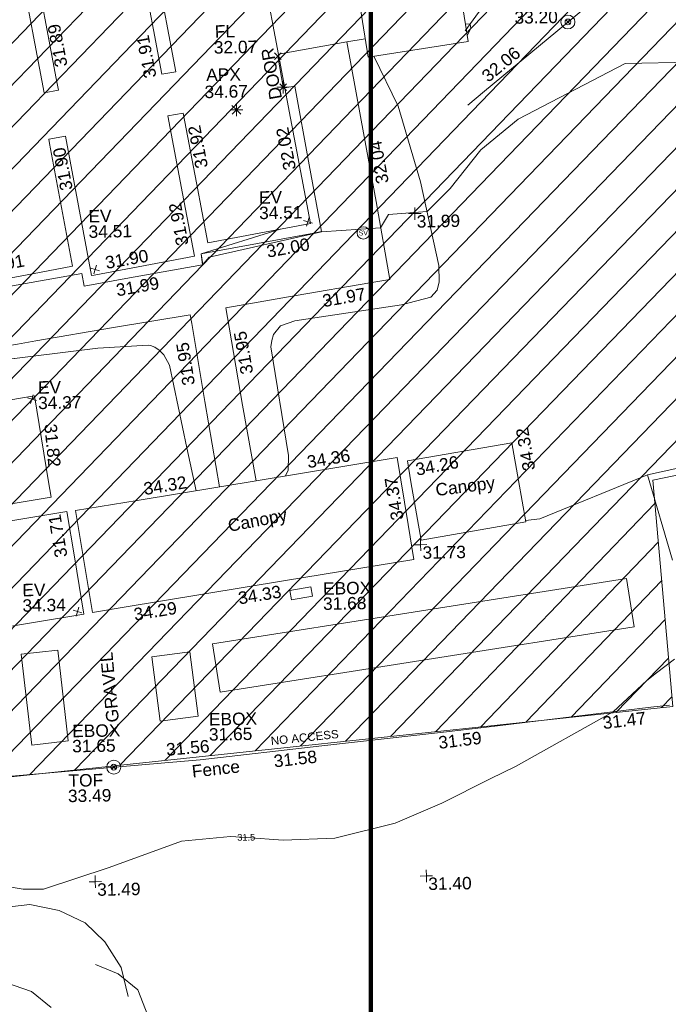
# Model space of a CAD drawing. Header units: millimetres. Extents: x -290717 to 520720, y -88450 to 287762.
# Tile 284 of 381: x 163733 to 183318, y 113792 to 143517. Entities that reach past the tile are written whole.
import ezdxf

# ---------------------------------------------------------------- set-up
doc = ezdxf.new("R2010")
doc.units = ezdxf.units.MM
for name, pattern in [('IMPORT-HIDDEN2 _3_', [4762.5, 3175, -1587.5]), ('IMPORT-UG_DRAINAGE_UNIDENTIFIED_QLB2 _2_', [2700, 1500, -300.0000000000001, 0, -250, 150, -300.0000000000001, 0, -200]), ('IMPORT-UG_ELEC_STREET LIGHTING_QLB2 _2_', [2700, 1500, -300.0000000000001, 0, -250, 150, -300.0000000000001, 0, -200])]:
    doc.linetypes.add(name, pattern=pattern)
for name, color, linetype, lineweight, true_color in [('00__TOPO__TOP_OF_FENCE_SYMBOL', 7, 'Continuous', 9, 0x666666), ('00_TOPO_APEX_BUILDING', 7, 'Continuous', 9, 0x666666), ('00_TOPO_EAVE', 7, 'Continuous', 9, 0x666666), ('00_TOPO_LEVEL_FLOOR', 7, 'Continuous', 9, 0x666666), ('00_TOPO_SERV_STOP_VALVE', 7, 'Continuous', 9, 0x666666), ('00_TOPO_TREE', 7, 'Continuous', 9, 0x666666), ('00_UAV_APEX_BUILDING', 7, 'Continuous', 9, 0x666666), ('00_UAV_BUILDING_CANOPY', 7, 'Continuous', 9, 0xff7fff), ('00_UAV_BUILDING_OUTLINE', 5, 'Continuous', 9, 0x0000ff), ('00_UAV_EAVE', 7, 'Continuous', 9, 0x666666), ('00_UAV_ESB_BOX', 240, 'Continuous', 9, 0xff003f), ('00_UAV_FENCE', 7, 'Continuous', 9, 0x264c2f), ('00_UAV_FOOTPATH', 7, 'Continuous', 9, 0xa50000), ('00_UAV_FORM_LINES', 7, 'Continuous', 9, 0x666666), ('00_UAV_FORM_LINES_2D', 7, 'Continuous', 9, 0x666666), ('00_UAV_INT_DOOR', 7, 'Continuous', 9, 0x7f4f3f), ('00_UAV_LEVEL_FLOOR', 7, 'Continuous', 9, 0x666666), ('00_UAV_LEVEL_SPOT', 7, 'Continuous', 9, 0x666666), ('00_UAV_PARKING', 4, 'Continuous', 9, 0x00ffff), ('00_UAV_TOP_OF_FENCE', 6, 'Continuous', 9, 0xff00ff), ('01_DTM_CONTOUR_MNR', 7, 'Continuous', 9, 0xa5a552), ('01_DTM_CONTOUR_MNR_LABELS', 7, 'Continuous', 9, 0xa5a552), ('12333-PUM-2D-U-0001-C01 - Rev2_REVIT IMPORT_dwg', 7, 'Continuous', 9, 0x767676), ('A_RHA_Line', 7, 'Continuous', 9, 0x00a600), ('PUM-CHAMBER EXTENTS', 6, 'IMPORT-HIDDEN2 _3_', 9, 0xff00ff), ('PUM-UNABLE TO SURVEY', 190, 'Continuous', 9, 0x7f00ff), ('PUM-UNIDENTIFIED-QLB2', 150, 'IMPORT-UG_DRAINAGE_UNIDENTIFIED_QLB2 _2_', 9, 0x007fff)]:
    doc.layers.add(name, color=color, linetype=linetype, lineweight=lineweight, true_color=true_color)
doc.layers.add('00_UAV_SURVEY_TEXT', color=7, linetype='Continuous', lineweight=9)
doc.styles.add('Arial_1', font='arial.ttf', dxfattribs={"height": 250})
doc.styles.add('Swis721 Lt BT', font='swissl.ttf', dxfattribs={"height": 399.9999999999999})
doc.styles.add('Swis721 Lt BT_1', font='swissl.ttf', dxfattribs={"height": 200})
doc.styles.add('Swis721 Lt BT_2', font='swissl.ttf', dxfattribs={"height": 375})

# ---------------------------------------------------------------- blocks, each defined once
blk = doc.blocks.new('12333-PUM-2D-U-0001-C01 - Rev2_REVIT IMPORT_dwg_CONIFEROUS_TREE-2077251-Site Location Plan Existing')
at = {"layer": '00_TOPO_TREE', "color": 254, "true_color": 0xcccccc, "flags": 128}
for points in [[(-1889.403682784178, 1545.875740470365), (-1717.639711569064, 2118.422311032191), (-1316.857112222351, 2519.204910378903), (-744.3105416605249, 2748.223538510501), (-171.763971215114, 2690.968881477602), (343.5279423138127, 2347.440939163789)], [(-343.5279423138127, 2461.950253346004), (114.5093140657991, 2633.714224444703), (687.0558846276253, 2690.968881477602), (1202.347798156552, 2576.459567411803), (1660.385054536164, 2347.440939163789), (2003.912996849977, 2003.912996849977), (2290.18628213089, 1545.875740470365), (2404.695596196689, 1030.583826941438)], [(-2404.695596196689, -801.5651986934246), (-2690.968881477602, -286.2732852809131), (-2805.478195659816, 286.2732852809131), (-2690.968881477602, 916.0745128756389), (-2347.440939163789, 1431.36642628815), (-1889.403682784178, 1774.894368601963), (-1316.857112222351, 1946.658339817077)], [(1832.149025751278, 1603.130397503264), (2232.93162509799, 1431.36642628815), (2576.459567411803, 1145.093141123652), (2748.223538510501, 687.0558846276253), (2690.968881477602, 229.0186282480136), (2461.950253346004, -171.763971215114)], [(229.0186282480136, 1316.857112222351), (687.0558846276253, 1145.093141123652), (1030.583826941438, 858.8198558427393)], [(2404.695596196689, 343.5279423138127), (2633.714224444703, -114.5093140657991), (2690.968881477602, -629.8012275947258), (2576.459567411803, -1145.093141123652), (2290.18628213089, -1603.130397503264), (1889.403682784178, -1889.403682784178), (1431.36642628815, -2118.422311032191)], [(-744.3105416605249, -858.8198558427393), (-1087.838483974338, -400.7825993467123), (-1145.093141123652, 114.5093140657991)], [(-1259.602455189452, -2061.167653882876), (-1832.149025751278, -2003.912996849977), (-2290.18628213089, -1717.639711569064), (-2576.459567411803, -1259.602455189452), (-2633.714224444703, -744.3105416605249), (-2461.950253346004, -229.0186282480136)], [(1374.111769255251, -629.8012275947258), (1145.093141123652, -1030.583826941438), (801.5651986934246, -1316.857112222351)], [(1832.149025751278, -1717.639711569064), (1660.385054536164, -2232.93162509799), (1259.602455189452, -2576.459567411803), (744.3105416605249, -2690.968881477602), (229.0186282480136, -2461.950253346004)], [(916.0745128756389, -2347.440939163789), (572.5465705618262, -2633.714224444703), (114.5093140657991, -2805.478195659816), (-343.5279423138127, -2862.732852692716), (-801.5651986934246, -2805.478195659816), (-1259.602455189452, -2576.459567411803), (-1603.130397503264, -2290.18628213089), (-1832.149025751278, -1889.403682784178)]]:
    blk.add_lwpolyline(points, dxfattribs=at)
at = {"layer": '00_TOPO_TREE', "color": 254, "true_color": 0xcccccc}
blk.add_circle((0, 0), 176.6246020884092, dxfattribs=at)
blk = doc.blocks.new('12333-PUM-2D-U-0001-C01 - Rev2_REVIT IMPORT_dwg_MSL_Apex_SYM-2077252-Site Location Plan Existing')
at = {"layer": '00_TOPO_APEX_BUILDING', "color": 254, "true_color": 0xcccccc, "flags": 128}
for points in [[(0, -500.8627267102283), (0, 0), (-500.8627267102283, 0)], [(354.163430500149, 354.1634305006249), (0, 0), (-354.1634305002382, 354.1634305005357)], [(354.1634305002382, -354.1634305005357), (0, 0), (-354.163430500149, -354.1634305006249)], [(500.8627267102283, 0), (0, 0), (0, 500.8627267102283)]]:
    blk.add_lwpolyline(points, dxfattribs=at)
blk = doc.blocks.new('12333-PUM-2D-U-0001-C01 - Rev2_REVIT IMPORT_dwg_MSL_Eaves_SYM_1-V74-Site Location Plan Existing')
at = {"layer": '00_TOPO_EAVE', "color": 254, "true_color": 0xcccccc}
for p, q in [((356.5791934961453, -116.0873754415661), (-356.5791934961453, 116.0873754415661)), ((-116.0873754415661, -356.5791934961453), (116.0873754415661, 356.5791934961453))]:
    blk.add_line(p, q, dxfattribs=at)
blk = doc.blocks.new('12333-PUM-2D-U-0001-C01 - Rev2_REVIT IMPORT_dwg_MSL_Sluice_Valve_SYM-2077246-Site Location Plan Existing')
at = {"layer": '00_TOPO_SERV_STOP_VALVE', "color": 254, "true_color": 0xcccccc}
blk.add_circle((0, 0), 500.0000000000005, dxfattribs=at)
at = {"layer": '00_TOPO_SERV_STOP_VALVE', "insert": (0, 198.9876086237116), "char_height": 399.9999999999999, "width": 785.1100955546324, "attachment_point": 2, "line_spacing_factor": 1.005061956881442, "style": 'Swis721 Lt BT'}
blk.add_mtext('SV', dxfattribs=at)
blk = doc.blocks.new('12333-PUM-2D-U-0001-C01 - Rev2_REVIT IMPORT_dwg_MSL_Node_LineworkTOF-2077248-Site Location Plan Existing')
at = {"layer": '00__TOPO__TOP_OF_FENCE_SYMBOL', "color": 254, "true_color": 0xcccccc, "flags": 128}
for points in [[(165.3591892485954, 165.3591892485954), (0, 0), (-165.3591892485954, 165.3591892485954)], [(165.3591892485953, -165.3591892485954), (0, 0), (-165.3591892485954, -165.3591892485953)]]:
    blk.add_lwpolyline(points, dxfattribs=at)
at = {"layer": '00__TOPO__TOP_OF_FENCE_SYMBOL', "color": 254, "true_color": 0xcccccc}
for radius in [562.5594001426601, 233.853208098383]:
    blk.add_circle((0, 0), radius, dxfattribs=at)
blk = doc.blocks.new('12333-PUM-2D-U-0001-C01 - Rev2_REVIT IMPORT_dwg_MSL_FLlvl_SYM-V141-Site Location Plan Existing')
at = {"layer": '00_TOPO_LEVEL_FLOOR', "color": 254, "true_color": 0xcccccc, "flags": 128}
for points in [[(0, -38.9261101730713), (0, 0), (-38.9261101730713, 0)], [(38.9261101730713, 0), (0, 0), (0, 38.9261101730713)]]:
    blk.add_lwpolyline(points, dxfattribs=at)
blk = doc.blocks.new('12333-PUM-2D-U-0001-C01 - Rev2_REVIT IMPORT_dwg_MSL_Node_Linework-V165-Site Location Plan Existing')
at = {"layer": '00_UAV_INT_DOOR', "color": 9, "true_color": 0xd4c4bf, "flags": 128}
for points in [[(530.3860888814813, 530.3860888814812), (0, 0), (-530.3860888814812, 530.3860888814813)], [(530.3860888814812, -530.3860888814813), (0, 0), (-530.3860888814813, -530.3860888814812)]]:
    blk.add_lwpolyline(points, dxfattribs=at)
blk = doc.blocks.new('12333-PUM-2D-U-0001-C01 - Rev2_REVIT IMPORT_dwg_UAV-2077255-Site Location Plan Existing')
at = {"layer": '00_UAV_LEVEL_SPOT', "color": 254, "true_color": 0xcccccc, "flags": 128}
for points in [[(0, -500.0000000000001), (0, 0), (-500.0000000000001, 0)], [(500.0000000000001, 0), (0, 0), (0, 500.0000000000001)]]:
    blk.add_lwpolyline(points, dxfattribs=at)
blk = doc.blocks.new('12333-PUM-2D-U-0001-C01 - Rev2_REVIT IMPORT_dwg_MGS62954_T2_Galway_ITM_3d_Rev1-2077680-Site Location Plan Existing')
at = {"layer": '00_UAV_BUILDING_CANOPY', "color": 254, "true_color": 0xcccccc, "flags": 128}
for points in [[(534078673.6155, 725694744.616), (534078155.6155, 725698438.6159999), (534079413.068827, 725698614.9454054), (534081178.3182378, 725698862.4817334), (534081625.1037855, 725695676.3315147), (534081696.3182377, 725695168.4817331)], [(534083188.6154999, 725680637.616), (534080019.6155, 725680139.616), (534079741.5511642, 725681909.0655589), (534079643.1496285, 725682535.2391858), (534082812.1496286, 725683033.2391859), (534082991.8124288, 725681889.963254)], [(534070054.711, 725678132.103), (534069602.7110001, 725681216.1030002), (534071465.7180731, 725681489.1507293), (534076412.6596938, 725682214.1888655), (534079335.739113, 725682642.6038775), (534079632.3559645, 725680618.7844739), (534079787.7391128, 725679558.6038775), (534075900.950905, 725678988.9449056), (534070953.9461511, 725678263.8975165)]]:
    blk.add_lwpolyline(points, close=True, dxfattribs=at)
at = {"layer": '00_UAV_BUILDING_OUTLINE', "color": 254, "true_color": 0xcccccc, "flags": 128}
for points in [[(534068209.3211307, 725697741.4646657), (534068872.9551054, 725693838.6648599), (534069305.4749523, 725693912.210745), (534069244.8461879, 725694268.7656213), (534068595.3397062, 725698088.4823103)], [(534071704.7286544, 725698617.2043179), (534072202.8204221, 725695687.9503522), (534072432.6616348, 725694336.2651252), (534072857.7697985, 725694408.5507238), (534072321.7256364, 725697561.0009137)], [(534075460.1952778, 725697877.8706884), (534076298.3663532, 725692948.6265062), (534076841.1775, 725689756.3800001), (534073730.4864418, 725689227.4365814), (534073421.5379869, 725691044.347733), (534073062.4725538, 725693155.9944464), (534072597.4537979, 725693076.9224311), (534072997.4877777, 725690724.341644), (534073320.1206257, 725688826.9532269), (534070288.3337297, 725688311.4267107), (534070207.3981455, 725688297.6643845), (534069489.5733477, 725692519.1578423), (534068987.579414, 725692433.7985497), (534069008.8041034, 725692308.9771626), (534069640.9839677, 725688591.1574823), (534068429.585721, 725688385.1707358), (534066527.3235857, 725688061.7091582)]]:
    blk.add_lwpolyline(points, dxfattribs=at)
blk.add_lwpolyline([(534069799.711, 725678085.103), (534064853.4451598, 725677354.1781667), (534060616.711, 725676728.1030002), (534060511.8629655, 725677437.6236354), (534060153.7143506, 725679861.2630826), (534062676.3132614, 725680234.0352403), (534064135.0224958, 725680449.5931658), (534064068.4075165, 725680900.3856164), (534061031.6232669, 725680451.6307185), (534060376.5087418, 725680354.822441), (534059920.7183136, 725683439.217061), (534061123.8250226, 725683617.0038198), (534066070.1109572, 725684347.9316231), (534068418.4623669, 725684694.9546945), (534068802.3670987, 725682097.0201697), (534068871.9249807, 725681626.312705), (534065293.2524036, 725681097.4813111), (534065366.7147571, 725680600.3517666), (534065765.8928457, 725680659.339534), (534069341.2339101, 725681187.6786203), (534069543.7343616, 725679817.3310544)], close=True, dxfattribs=at)
at = {"layer": '00_UAV_ESB_BOX', "color": 254, "true_color": 0xcccccc, "flags": 128}
for points in [[(534076024.7110001, 725678693.103), (534076661.7110001, 725678790.103), (534076705.092913, 725678505.2135309), (534076068.0929129, 725678408.2135308)], [(534068151.711, 725674158.103), (534067886.711, 725676903.103), (534068994.5958242, 725677010.0572727), (534069259.5958242, 725674265.0572728)], [(534072040.711, 725674816.103), (534071826.711, 725676761.103), (534072977.1728241, 725676887.6833756), (534073191.1728243, 725674942.6833755)]]:
    blk.add_lwpolyline(points, close=True, dxfattribs=at)
at = {"layer": '00_UAV_FENCE', "color": 254, "true_color": 0xcccccc, "flags": 128}
for points in [[(534084566.4710001, 725731101.5185002), (534084941.2414995, 725726116.6528975), (534085104.4710001, 725723945.5185), (534085305.9987741, 725721131.8778507), (534085447.5775002, 725719155.219), (534085673.780219, 725716147.4232845), (534085996.5775002, 725711855.219), (534086056.6948432, 725711163.7040931), (534086489.6503397, 725706183.5242652), (534086541.5775001, 725705586.2190001), (534086924.9495795, 725701202.7571129), (534087230.5775002, 725697708.219), (534086066.2588428, 725696776.3391744), (534082164.4504026, 725693653.4685186), (534081658.6155, 725693248.616)], [(534081619.6155, 725695485.6159999), (534084621.7436427, 725699480.6394203), (534085589.6155, 725700768.6160002), (534085327.4953504, 725704144.9693265), (534085212.5775, 725705625.2190001), (534084909.586341, 725709126.1092554), (534084817.5775002, 725710189.219), (534084346.5568454, 725714092.015847), (534084283.4714114, 725714614.7309977)], [(534089143.3217632, 725682445.8489099), (534086881.874, 725681991.1450001), (534087594.2422836, 725679397.2431676)], [(534087428.874, 725675030.1450001), (534086861.7802981, 725674972.0155913), (534081889.1797605, 725674462.3038288), (534080589.711, 725674329.103), (534076913.1171853, 725673979.0225514), (534073227.7110001, 725673628.103), (534071933.147804, 725673537.4932157), (534066945.5273138, 725673188.3969193), (534066512.7110001, 725673158.1030002), (534063496.711, 725674843.103), (534062386.4544476, 725674831.1016682), (534059333.7110001, 725674798.1030003), (534057390.5969357, 725674713.8680773), (534056611.711, 725674680.103), (534054880.711, 725674418.1030002), (534052433.7974977, 725674089.4874405), (534050457.711, 725673824.103), (534047493.6012504, 725673326.1071055), (534046731.711, 725673198.1030002), (534044850.711, 725672984.1030002)], [(534086881.874, 725681991.1450001), (534083613.6155001, 725680717.616), (534083183.0715421, 725680672.8947204)]]:
    blk.add_lwpolyline(points, dxfattribs=at)
at = {"layer": '00_UAV_FOOTPATH', "color": 254, "true_color": 0xcccccc, "flags": 128}
for points in [[(534075968.6450253, 725694887.701934), (534078041.6155, 725695214.6160002), (534078511.3301653, 725692351.9035442), (534078834.6155, 725690381.6159999), (534079207.6155, 725688020.6159999), (534078602.0871917, 725687928.1640404), (534076371.6155, 725687587.616), (534074241.6155, 725687251.6159999), (534074331.346966, 725686671.2210457), (534074696.6155002, 725684308.616), (534075064.9009984, 725682016.6574355)], [(534076142.6023733, 725693864.667055), (534076439.6155001, 725693907.616), (534076831.6155002, 725691522.6159999), (534077167.6155001, 725689503.616), (534076935.414939, 725689465.181923), (534073530.6155, 725688901.616), (534073566.6155002, 725688565.616), (534072371.3094326, 725688371.7964786), (534071241.6155, 725688188.6159999), (534069977.6155, 725687979.6159999), (534069914.6155001, 725688364.6159999), (534067757.1823174, 725688023.5059451), (534067460.6155, 725687976.6160002), (534064674.6155002, 725687570.616), (534062811.9513893, 725687287.8846374), (534061683.6155, 725687116.616), (534058102.6155, 725686581.6159999), (534057867.9039329, 725686542.991777), (534054369.0830001, 725685967.2245001), (534052934.3263416, 725685736.5996833), (534051078.0830001, 725685438.2245002), (534051051.9175004, 725685703.2096509)], [(534073959.2567176, 725681854.6109973), (534073562.6155, 725684437.616), (534073204.1032817, 725686797.1475416), (534073163.6155, 725687063.6159999), (534070838.6155, 725686722.6159999), (534068486.7404974, 725686354.3767961), (534067932.6155, 725686267.6159999), (534064375.6155002, 725685728.6159999), (534064516.0859103, 725684898.925334), (534064645.0253766, 725684137.3423675)]]:
    blk.add_lwpolyline(points, dxfattribs=at)
at = {"layer": '00_UAV_FORM_LINES', "color": 254, "true_color": 0xcccccc, "flags": 128}
for points in [[(534075887.9019999, 725686682.1594999), (534076318.7110001, 725686826.1030002), (534079553.7110001, 725687253.103), (534080437.711, 725687467.103), (534080631.711, 725687680.1030002), (534080699.711, 725687922.1030002), (534080692.711, 725688416.103), (534080187.711, 725690950.1030002), (534079551.7110001, 725693251.103), (534078843.1393865, 725694768.3878931)], [(534075944.3802122, 725682145.5564642), (534076041.902, 725682311.1595), (534076053.902, 725682762.1595), (534075582.902, 725686052.1595), (534075610.902, 725686243.1595001), (534075663.902, 725686422.1595001), (534075887.9019999, 725686682.1594999)], [(534064897.6776701, 725684174.6775697), (534064749.902, 725685233.1595001), (534064783.902, 725685343.1595001), (534065011.902, 725685505.1595), (534065296.9019999, 725685571.1595001), (534070353.902, 725686104.1595001), (534071880.9019999, 725686165.1595), (534071949.902, 725686155.1595), (534072075.902, 725686101.1595), (534072212.902, 725686010.1595001), (534072351.902, 725685866.1595), (534072509.902, 725685550.1595), (534072988.9019999, 725683048.1595001), (534073249.7007869, 725681750.6164188)]]:
    blk.add_lwpolyline(points, dxfattribs=at)
at = {"layer": '00_UAV_FORM_LINES_2D', "color": 254, "true_color": 0xcccccc, "flags": 128}
blk.add_lwpolyline([(534086401.711, 725677414.1030002), (534073870.711, 725675659.1030002), (534073666.5823961, 725677116.6161262), (534086197.5823961, 725678871.6161258)], close=True, dxfattribs=at)
at = {"layer": '00_UAV_INT_DOOR', "color": 254, "true_color": 0xcccccc}
blk.add_line((534076092.5775, 725693887.219), (534075944.5775, 725694823.2190001), dxfattribs=at)
at = {"layer": '00_UAV_PARKING', "color": 254, "true_color": 0xcccccc}
blk.add_line((534078041.6155, 725695214.6159999), (534078596.1039685, 725695297.37198), dxfattribs=at)
at = {"layer": '01_DTM_CONTOUR_MNR', "color": 254, "true_color": 0xcccccc, "flags": 128}
for points in [[(534088430.0000002, 725694420.0000001), (534086430.0000002, 725694420.0000001), (534083167.3735667, 725692798.3321084), (534082029.9393241, 725691890.3528744), (534081082.2361079, 725690738.8905637), (534080370, 725690060.0000002), (534079207.887597, 725689981.7958657), (534078960.0000001, 725689590.0000002), (534077170.0000001, 725689500.0000001), (534073766.4736586, 725688790.9223619), (534073570.0000001, 725688570.0000002), (534073530.0000001, 725688900.0000001), (534075921.8781044, 725689600.0618842)], [(534087599.4705363, 725676412.8163818), (534087058.4093427, 725676005.6305062), (534086761.7970268, 725675785.0693599), (534085720.0000001, 725674860), (534082747.871547, 725673256.6836838), (534081974.1227734, 725672893.220382), (534080502.5102574, 725672191.9694145), (534079088.2241264, 725671611.5075622), (534077252.9348937, 725671193.4796716), (534075699.052404, 725671153.2318075), (534074578.0689409, 725671251.290397), (534074103.7256781, 725671292.7838113), (534072620.2880366, 725671183.5307467), (534070430.0000002, 725670420.0000001), (534068430.0000002, 725669798.2101169), (534067820.3990746, 725669810.3990747), (534066430.0000002, 725670065.8333334), (534066098.3333334, 725670088.3333334), (534064430.0000002, 725670022.9185867), (534063931.8796992, 725669921.8796993), (534062430.0000002, 725669295.0000001), (534061470.1023893, 725668420.0000001), (534061065.0000002, 725666280.9451221), (534060928.1374527, 725665752.8127036)], [(534081670.6902593, 725695351.2418721), (534081787.456728, 725695556.2662989), (534081765.2482004, 725695682.9574634), (534081622.2303822, 725695696.822541)]]:
    blk.add_lwpolyline(points, dxfattribs=at)
for name, p, xscale, yscale, zscale in [('12333-PUM-2D-U-0001-C01 - Rev2_REVIT IMPORT_dwg_MSL_Node_LineworkTOF-2077248-Site Location Plan Existing', (534084722.8773695, 725695701.6536717), 0.375, 0.375, 0.375), ('12333-PUM-2D-U-0001-C01 - Rev2_REVIT IMPORT_dwg_MSL_Node_Linework-V165-Site Location Plan Existing', (534075944.5775, 725694823.2190001), 0.19, 0.19, 0.19), ('12333-PUM-2D-U-0001-C01 - Rev2_REVIT IMPORT_dwg_MSL_FLlvl_SYM-V141-Site Location Plan Existing', (534076092.5775, 725693887.219), 4.94, 4.94, 4.94), ('12333-PUM-2D-U-0001-C01 - Rev2_REVIT IMPORT_dwg_MSL_Node_Linework-V165-Site Location Plan Existing', (534076092.5775, 725693887.219), 0.19, 0.19, 0.19), ('12333-PUM-2D-U-0001-C01 - Rev2_REVIT IMPORT_dwg_MSL_Apex_SYM-2077252-Site Location Plan Existing', (534074668.711, 725693225.1030002), 0.375, 0.375, 0.375), ('12333-PUM-2D-U-0001-C01 - Rev2_REVIT IMPORT_dwg_MSL_Eaves_SYM_1-V74-Site Location Plan Existing', (534076767.1775, 725689806.3800001), 0.375, 0.375, 0.375), ('12333-PUM-2D-U-0001-C01 - Rev2_REVIT IMPORT_dwg_UAV-2077255-Site Location Plan Existing', (534080000.0000001, 725690000.0000001), 0.375, 0.375, 0.375), ('12333-PUM-2D-U-0001-C01 - Rev2_REVIT IMPORT_dwg_MSL_Sluice_Valve_SYM-2077246-Site Location Plan Existing', (534078434.711, 725689442.103), 0.375, 0.375, 0.375), ('12333-PUM-2D-U-0001-C01 - Rev2_REVIT IMPORT_dwg_MSL_Eaves_SYM_1-V74-Site Location Plan Existing', (534070318.1775001, 725688480.3800001), 0.375, 0.375, 0.375), ('12333-PUM-2D-U-0001-C01 - Rev2_REVIT IMPORT_dwg_MSL_Eaves_SYM_1-V74-Site Location Plan Existing', (534068342.711, 725684600.103), 0.375, 0.375, 0.375), ('12333-PUM-2D-U-0001-C01 - Rev2_REVIT IMPORT_dwg_UAV-2077255-Site Location Plan Existing', (534080000.0000001, 725680000), 0.375, 0.375, 0.375), ('12333-PUM-2D-U-0001-C01 - Rev2_REVIT IMPORT_dwg_MSL_Eaves_SYM_1-V74-Site Location Plan Existing', (534069606.711, 725678164.103), 0.375, 0.375, 0.375), ('12333-PUM-2D-U-0001-C01 - Rev2_REVIT IMPORT_dwg_MSL_Node_LineworkTOF-2077248-Site Location Plan Existing', (534070617.6974999, 725673448.507), 0.375, 0.375, 0.375), ('12333-PUM-2D-U-0001-C01 - Rev2_REVIT IMPORT_dwg_UAV-2077255-Site Location Plan Existing', (534070000.0000001, 725670000.0000001), 0.375, 0.375, 0.375), ('12333-PUM-2D-U-0001-C01 - Rev2_REVIT IMPORT_dwg_UAV-2077255-Site Location Plan Existing', (534080000.0000001, 725670000.0000001), 0.375, 0.375, 0.375), ('12333-PUM-2D-U-0001-C01 - Rev2_REVIT IMPORT_dwg_CONIFEROUS_TREE-2077251-Site Location Plan Existing', (534066847.6974999, 725664771.507), 1.7, 1.7, 1.7)]:
    blk.add_blockref(name, p, dxfattribs=dict(xscale=xscale, yscale=yscale, zscale=zscale))
at = {"layer": '00_UAV_APEX_BUILDING', "char_height": 375, "attachment_point": 1, "line_spacing_factor": 1.005061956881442, "style": 'Swis721 Lt BT_2'}
for s, insert, width in [('APX', (534073772.7307565, 725694481.5114622), 1130.237340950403), ('34.67', (534073713.151217, 725693969.5050838), 1495.902363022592)]:
    blk.add_mtext(s, dxfattribs=dict(at, insert=insert, width=width))
at = {"layer": '00_UAV_BUILDING_CANOPY', "color": 251, "true_color": 0x666666, "char_height": 375, "attachment_point": 1, "line_spacing_factor": 1.005061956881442, "style": 'Swis721 Lt BT_2'}
for s, insert, width, rotation in [('34.32', (534083133.6292456, 725682152.7599134), 1495.902363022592, 98.93084215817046), ('34.36', (534076588.2020364, 725682740.437144), 1495.902363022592, 8.338071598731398), ('34.26', (534079859.0181962, 725682454.2170061), 1495.902363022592, 9.662887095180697), ('34.32', (534071641.2604157, 725682015.3990078), 1495.902363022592, 8.338071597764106), ('34.37', (534079131.8375263, 725680726.3794401), 1495.902363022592, 98.33807159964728), ('Canopy', (534080458.5415046, 725681832.350917), 2113.25889379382, 6.270000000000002), ('Canopy', (534074164.4766095, 725680857.4133695), 2113.25889379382, 9.967680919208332), ('34.33', (534074439.1468197, 725678664.6406724), 1495.902363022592, 8.338071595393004), ('34.29', (534071277.0712923, 725678227.5193572), 1495.902363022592, 8.338071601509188)]:
    blk.add_mtext(s, dxfattribs=dict(at, insert=insert, width=width, rotation=rotation))
at = {"layer": '00_UAV_BUILDING_OUTLINE', "color": 251, "true_color": 0x666666, "char_height": 375, "width": 1495.902363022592, "attachment_point": 1, "line_spacing_factor": 1.005061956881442, "style": 'Swis721 Lt BT_2'}
for s, insert, rotation in [('31.89', (534069223.5990307, 725694581.9902513), 99.50015237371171), ('31.91', (534071903.7661647, 725694198.1465795), 99.65029981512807), ('31.92', (534073411.2636008, 725691450.4128647), 99.65029981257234), ('32.02', (534076069.1872753, 725691345.5925906), 99.65029981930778), ('31.90', (534069318.1699729, 725690851.4293581), 99.65029981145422), ('31.92', (534072788.5280064, 725689126.3553529), 99.65029980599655), ('31.90', (534070601.866424, 725688860.4049729), 8.911678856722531), ('31.91', (534066857.9117225, 725688763.7507643), 9.650299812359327), ('31.82', (534069074.0177594, 725683860.2700309), 274.5822552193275), ('31.71', (534068961.5427125, 725679779.5015922), 98.40593840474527)]:
    blk.add_mtext(s, dxfattribs=dict(at, insert=insert, rotation=rotation))
at = {"layer": '00_UAV_EAVE', "char_height": 375, "attachment_point": 1, "line_spacing_factor": 1.005061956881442, "style": 'Swis721 Lt BT_2'}
for s, insert, width in [('EV', (534075302.6203898, 725690754.2664547), 736.078940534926), ('EV', (534070144.638939, 725690279.461451), 736.078940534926), ('34.51', (534075297.9519866, 725690287.5158305), 1495.902363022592), ('34.51', (534070139.9705358, 725689812.7108269), 1495.902363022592), ('EV', (534068529.5317929, 725685136.758824), 736.078940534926), ('34.37', (534068524.8633897, 725684670.0081998), 1495.902363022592), ('EV', (534067951.4783287, 725679028.503569), 736.078940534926), ('34.34', (534067946.8099255, 725678561.7529448), 1495.902363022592)]:
    blk.add_mtext(s, dxfattribs=dict(at, insert=insert, width=width))
at = {"layer": '00_UAV_ESB_BOX', "color": 251, "true_color": 0x666666, "char_height": 375, "attachment_point": 1, "line_spacing_factor": 1.005061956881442, "style": 'Swis721 Lt BT_2'}
for s, insert, width in [('EBOX', (534077029.7458466, 725678916.1112816), 1619.373669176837), ('31.68', (534077022.2649218, 725678459.7368728), 1495.902363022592), ('EBOX', (534073515.7557018, 725675029.1252599), 1619.373669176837), ('EBOX', (534069381.6847983, 725674747.2345228), 1619.373669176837), ('31.65', (534073508.274777, 725674572.7508512), 1495.902363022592), ('31.65', (534069374.2038735, 725674290.860114), 1495.902363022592)]:
    blk.add_mtext(s, dxfattribs=dict(at, insert=insert, width=width))
at = {"layer": '00_UAV_FENCE', "color": 251, "true_color": 0x666666, "char_height": 375, "attachment_point": 1, "line_spacing_factor": 1.005061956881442, "style": 'Swis721 Lt BT_2'}
for s, insert, width, rotation in [('32.06', (534082050.1793427, 725694196.3262249), 1495.902363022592, 38.67255549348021), ('31.47', (534085383.4888194, 725674711.019491), 1495.902363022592, 5.8526094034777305), ('31.56', (534072196.7372823, 725674137.1936319), 1495.902363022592, 4.003748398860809), ('31.59', (534080412.9143255, 725674201.5154065), 1495.902363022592, 5.8526094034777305), ('31.58', (534075433.9949005, 725673728.7952975), 1495.902363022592, 5.4392302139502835), ('Fence', (534072957.2261673, 725673463.4979223), 1681.10932225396, 5.339546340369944)]:
    blk.add_mtext(s, dxfattribs=dict(at, insert=insert, width=width, rotation=rotation))
at = {"layer": '00_UAV_FOOTPATH', "color": 251, "true_color": 0x666666, "char_height": 375, "width": 1495.902363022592, "attachment_point": 1, "line_spacing_factor": 1.005061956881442, "style": 'Swis721 Lt BT_2'}
for s, insert, rotation in [('32.04', (534078861.3721324, 725690891.0867845), 99.31807816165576), ('32.00', (534075475.0906053, 725689113.0912762), 9.398444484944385), ('31.99', (534070912.8528726, 725688024.9900509), 9.210377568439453), ('31.97', (534077138.4745699, 725687594.543368), 8.680870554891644), ('31.95', (534074667.1350856, 725685212.0120962), 98.7885829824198), ('31.95', (534072901.4382717, 725684906.781266), 97.86915800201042)]:
    blk.add_mtext(s, dxfattribs=dict(at, insert=insert, rotation=rotation))
at = {"layer": '00_UAV_INT_DOOR', "color": 251, "true_color": 0x666666, "insert": (534075681.3897608, 725693489.799108), "char_height": 375, "width": 1790.333939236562, "attachment_point": 1, "rotation": 98.85774753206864, "line_spacing_factor": 1.005061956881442, "style": 'Swis721 Lt BT_2'}
blk.add_mtext('DOOR', dxfattribs=at)
at = {"layer": '00_UAV_LEVEL_FLOOR', "char_height": 375, "attachment_point": 1, "line_spacing_factor": 1.005061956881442, "style": 'Swis721 Lt BT_2'}
for s, insert, width in [('FL', (534074055.346177, 725695789.4846889), 683.841080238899), ('32.07', (534074017.7502248, 725695308.5598342), 1495.902363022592)]:
    blk.add_mtext(s, dxfattribs=dict(at, insert=insert, width=width))
at = {"layer": '00_UAV_LEVEL_SPOT', "char_height": 375, "width": 1495.902363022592, "attachment_point": 1, "line_spacing_factor": 1.005061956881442, "style": 'Swis721 Lt BT_2'}
for s, insert in [('31.99', (534080051.8765643, 725689949.1441547)), ('31.73', (534080051.8765643, 725679949.1441548)), ('31.49', (534070051.8765643, 725669949.1441548)), ('31.40', (534080051.8765643, 725669949.1441548))]:
    blk.add_mtext(s, dxfattribs=dict(at, insert=insert))
at = {"layer": '00_UAV_SURVEY_TEXT', "color": 251, "true_color": 0x666666, "insert": (534070426.787037, 725674785.7905569), "char_height": 375, "width": 2322.210334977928, "attachment_point": 1, "rotation": 94.40165753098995, "line_spacing_factor": 1.005061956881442, "style": 'Swis721 Lt BT_2'}
blk.add_mtext('GRAVEL', dxfattribs=at)
at = {"layer": '00_UAV_TOP_OF_FENCE', "color": 251, "true_color": 0x666666, "char_height": 375, "attachment_point": 1, "line_spacing_factor": 1.005061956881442, "style": 'Swis721 Lt BT_2'}
for s, insert, width in [('33.20', (534083109.4702772, 725696051.4499604), 1495.902363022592), ('TOF', (534069242.5412378, 725673254.7629275), 1163.479615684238), ('33.49', (534069220.117596, 725672791.3862227), 1495.902363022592)]:
    blk.add_mtext(s, dxfattribs=dict(at, insert=insert, width=width))
at = {"layer": '01_DTM_CONTOUR_MNR_LABELS', "color": 251, "true_color": 0x666666, "insert": (534074581.2551118, 725671361.9088045), "char_height": 200, "width": 620.5117196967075, "attachment_point": 2, "rotation": 359.82657048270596, "line_spacing_factor": 1.005061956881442, "style": 'Swis721 Lt BT_1'}
blk.add_mtext('31.5', dxfattribs=at)
blk = doc.blocks.new('12333-PUM-2D-U-0001-C01 - Rev2_REVIT IMPORT_dwg-1620468-Site Location Plan Existing')
at = {"layer": 'PUM-CHAMBER EXTENTS', "true_color": 0xfff4d4}
h = blk.add_hatch(dxfattribs=at)
h.set_pattern_fill('FP_14', style=0, pattern_type=2)
h.set_pattern_definition([(45, (-533641079.65, -725615854.3560001), (-618.7184335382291, 618.7184335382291), [])])
h.paths.add_polyline_path([(403919.3501528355, 57112.64382128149), (422583.3501528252, 59059.64382132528), (425379.3501529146, 57266.64382137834), (446445.3501529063, 59135.6438213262), (445962.3501528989, 65972.64382138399), (472441.3501528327, 70954.64382134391), (475862.3501529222, 83851.64382134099), (472404.3501529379, 114549.643821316), (470529.3501529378, 123488.6438213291), (451569.3501528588, 121705.6438213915), (448766.3501529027, 118521.6438213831), (443614.3501529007, 118196.6438213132), (441393.3501528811, 120608.6438213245), (437801.3501529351, 120123.6438213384), (427379.3501529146, 117955.6438213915), (414454.350152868, 116426.6438212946), (403467.3501529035, 115261.6438213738), (398244.3501529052, 114380.6438213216), (392331.3501528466, 110751.6438213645), (389433.3501529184, 106835.6438212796), (388966.3501528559, 103227.6438213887), (391008.3501528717, 96414.64382130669), (397227.3501529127, 88458.64382130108), (396038.3501528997, 85269.64382128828), (397110.6486418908, 81772.81873260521), (398121.3501528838, 78636.64382137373), (399845.3501529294, 78913.64382137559), (400589.3501528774, 74987.64382128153), (403494.5639885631, 59392.83982322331)])
at = {"layer": 'PUM-UNABLE TO SURVEY', "color": 7, "true_color": 0xfff4d4, "flags": 128}
blk.add_lwpolyline([(472441.3501528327, 70954.64382134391), (445962.3501528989, 65972.64382138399), (446445.3501529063, 59135.6438213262), (425379.3501529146, 57266.64382137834), (422583.3501528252, 59059.64382132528), (403919.3501528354, 57112.64382128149), (400589.3501528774, 74987.64382128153), (400192.1137843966, 77083.813153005)], dxfattribs=at)
blk.add_blockref('12333-PUM-2D-U-0001-C01 - Rev2_REVIT IMPORT_dwg_MGS62954_T2_Galway_ITM_3d_Rev1-2077680-Site Location Plan Existing', (-533641079.6498471, -725615854.3561786))
at = {"layer": 'PUM-UNIDENTIFIED-QLB2', "insert": (435308.1384808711, 58515.84529711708), "char_height": 250, "width": 2454.724016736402, "attachment_point": 2, "rotation": 5.070073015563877, "line_spacing_factor": 0.9417779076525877, "style": 'Arial_1'}
blk.add_mtext('NO ACCESS', dxfattribs=at)

msp = doc.modelspace()

# ---------------------------------------------------------------- linework, layer by layer
at = {"layer": 'A_RHA_Line', "color": 1, "lineweight": 140, "true_color": 0xff0000}
msp.add_line((174337.8514295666, 150158.2957203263), (174337.8514295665, 111883.409255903), dxfattribs=at)

# ---------------------------------------------------------------- block references
at = {"layer": '12333-PUM-2D-U-0001-C01 - Rev2_REVIT IMPORT_dwg', "color": 254, "linetype": 'IMPORT-UG_ELEC_STREET LIGHTING_QLB2 _2_', "true_color": 0xffd4d4, "rotation": 0.9999999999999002}
msp.add_blockref('12333-PUM-2D-U-0001-C01 - Rev2_REVIT IMPORT_dwg-1620468-Site Location Plan Existing', (-261895.0770586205, 55869.5817132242), dxfattribs=at)

doc.saveas('drawing.dxf')
